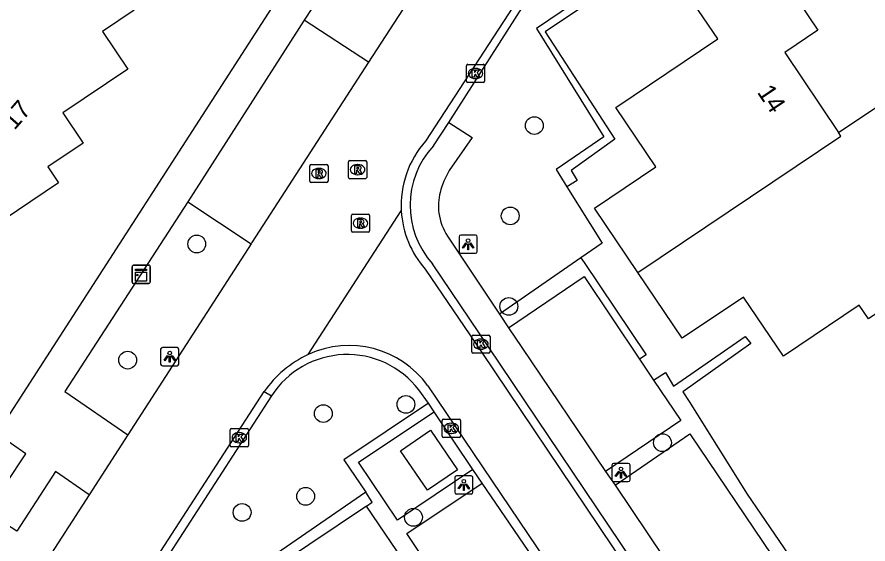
# Model space of a CAD drawing. Extents: x 158797 to 159887, y 384318 to 385255.
# Drawn here: x 158898.45 to 158945.21, y 384655.06 to 384684.03 of the extents above; entities that cross this region are included whole.
import ezdxf

# ---------------------------------------------------------------- set-up
doc = ezdxf.new("R2010")
doc.units = 0
for name, color, linetype in [('IMGEO_Berm_groen', 7, 'Continuous'), ('IMGEO_Boom', 7, 'Continuous'), ('IMGEO_Groenvoorziening', 7, 'Continuous'), ('IMGEO_Haag', 7, 'Continuous'), ('IMGEO_Hek', 7, 'Continuous'), ('IMGEO_Kast', 7, 'Continuous'), ('IMGEO_Kolk', 7, 'Continuous'), ('IMGEO_Lichtpunt', 7, 'Continuous'), ('IMGEO_Pand', 7, 'Continuous'), ('IMGEO_Pand_nummerreeks', 7, 'Continuous'), ('IMGEO_Parkeervlak_open', 7, 'Continuous'), ('IMGEO_Rijbaan_lokaal_open', 7, 'Continuous'), ('IMGEO_Rioolput', 7, 'Continuous'), ('IMGEO_Voetpad_open', 7, 'Continuous')]:
    doc.layers.add(name, color=color, linetype=linetype)

msp = doc.modelspace()

# ---------------------------------------------------------------- linework, layer by layer
at = {"layer": 'IMGEO_Berm_groen'}
for points in [[(158921.052, 384662.795), (158916.41, 384659.683), (158917.62, 384657.908)], [(158917.62, 384657.908), (158902.885, 384647.758), (158904.609, 384644.899), (158899.194, 384641.02), (158909.391, 384625.832), (158910.473, 384626.512), (158911.057, 384625.702), (158911.908, 384626.271)]]:
    msp.add_lwpolyline(points, dxfattribs=at)
at = {"layer": 'IMGEO_Boom'}
for centre in [(158926.876, 384678.06), (158925.551, 384673.096), (158908.327, 384671.55), (158925.473, 384668.121), (158904.531, 384665.168), (158919.821, 384662.733), (158915.283, 384662.229), (158933.915, 384660.629), (158914.31, 384657.679), (158910.819, 384656.796), (158920.233, 384656.527)]:
    msp.add_circle(centre, 0.489, dxfattribs=at)
at = {"layer": 'IMGEO_Groenvoorziening'}
for points in [[(158928.67, 384674.688), (158930.599, 384671.589), (158929.431, 384670.782)], [(158917.65, 384657.141), (158917.963, 384657.364), (158917.62, 384657.908)], [(158917.65, 384657.141), (158903.486, 384647.632), (158905.26, 384644.832), (158899.805, 384640.906), (158909.685, 384626.219), (158910.802, 384626.858), (158911.256, 384626.177), (158922.042, 384633.454), (158922.226, 384633.163)], [(158931.239, 384647.707), (158930.053, 384646.895), (158926.376, 384644.46), (158920.02, 384653.654), (158917.65, 384657.141)]]:
    msp.add_lwpolyline(points, dxfattribs=at)
at = {"layer": 'IMGEO_Haag'}
for points in [[(158977.555, 384656.193), (158970.058, 384651.22), (158941.507, 384693.215), (158927, 384683.401), (158930.702, 384677.442), (158928.077, 384675.641), (158928.67, 384674.688)], [(158982.198, 384627.503), (158986.877, 384630.783), (158991.18, 384624.297), (159005.347, 384633.805), (158997.226, 384645.658), (158986.56, 384661.35), (158977.807, 384655.577), (158970.042, 384650.292), (158941.462, 384692.581), (158927.478, 384683.208), (158931.293, 384677.308), (158928.892, 384675.59), (158929.234, 384675.051), (158928.67, 384674.688)], [(158929.431, 384670.782), (158924.962, 384667.694)], [(158929.431, 384670.782), (158929.615, 384670.527), (158933.026, 384665.451), (158932.663, 384665.215)], [(158933.428, 384664.074), (158934.085, 384664.494), (158934.527, 384663.737), (158938.467, 384666.472), (158938.773, 384666.087), (158935.034, 384663.418), (158935.39, 384662.897), (158938.577, 384657.798), (158940.832, 384654.504), (158939.596, 384653.583)]]:
    msp.add_lwpolyline(points, dxfattribs=at)
at = {"layer": 'IMGEO_Hek'}
msp.add_lwpolyline([(158918.924, 384652.902), (158920.02, 384653.654), (158917.65, 384657.141), (158903.486, 384647.632), (158905.26, 384644.832)], dxfattribs=at)
at = {"layer": 'IMGEO_Kast'}
for p, q in [((158904.85, 384670.383), (158905.691, 384670.383)), ((158905.691, 384670.383), (158904.85, 384670.383)), ((158904.775, 384669.458), (158904.775, 384670.299)), ((158904.775, 384670.299), (158904.775, 384669.458)), ((158905.775, 384670.308), (158905.775, 384669.467)), ((158905.775, 384669.467), (158905.775, 384670.308)), ((158905.7, 384669.383), (158904.859, 384669.383)), ((158904.859, 384669.383), (158905.7, 384669.383))]:
    msp.add_line(p, q, dxfattribs=at)
for points in [[(158904.97, 384670.173), (158905.57, 384670.173), (158905.57, 384670.088), (158904.97, 384670.088), (158904.97, 384670.173)], [(158904.97, 384669.998), (158905.57, 384669.998), (158905.57, 384669.509), (158904.97, 384669.509), (158904.97, 384669.998)]]:
    msp.add_lwpolyline(points, dxfattribs=at)
msp.add_circle((158905.054, 384669.847), 0.0377, dxfattribs=at)
for centre, start, end in [((158904.853, 384670.305), 92.4484, 184.2845), ((158904.853, 384670.305), 92.4484, 184.2845), ((158905.697, 384670.305), 2.4484, 94.2845), ((158905.697, 384670.305), 2.4484, 94.2845), ((158904.853, 384669.461), 182.4484, 274.2845), ((158904.853, 384669.461), 182.4484, 274.2845), ((158905.697, 384669.461), 272.4484, 4.2845), ((158905.697, 384669.461), 272.4484, 4.2845)]:
    msp.add_arc(centre, 0.0779, start, end, dxfattribs=at)
at = {"layer": 'IMGEO_Kolk'}
for p, q in [((158923.144, 384680.502), (158923.144, 384681.354)), ((158923.219, 384681.428), (158924.071, 384681.428)), ((158923.632, 384681.208), (158923.657, 384681.208)), ((158924.145, 384681.354), (158924.145, 384680.502)), ((158923.655, 384680.648), (158923.63, 384680.648)), ((158924.071, 384680.428), (158923.219, 384680.428)), ((158923.441, 384665.618), (158923.441, 384666.47)), ((158923.516, 384666.544), (158924.368, 384666.544)), ((158923.929, 384666.324), (158923.954, 384666.324)), ((158924.442, 384666.47), (158924.442, 384665.618)), ((158923.952, 384665.764), (158923.927, 384665.764)), ((158924.368, 384665.544), (158923.516, 384665.544)), ((158921.888, 384661.918), (158922.74, 384661.918)), ((158921.813, 384660.992), (158921.813, 384661.844)), ((158922.301, 384661.698), (158922.326, 384661.698)), ((158922.814, 384661.844), (158922.814, 384660.992)), ((158910.164, 384660.474), (158910.164, 384661.326)), ((158910.239, 384661.4), (158911.091, 384661.4)), ((158910.652, 384661.18), (158910.677, 384661.18)), ((158911.165, 384661.326), (158911.165, 384660.474)), ((158922.324, 384661.138), (158922.299, 384661.138)), ((158910.675, 384660.62), (158910.65, 384660.62)), ((158922.74, 384660.918), (158921.888, 384660.918)), ((158911.091, 384660.4), (158910.239, 384660.4))]:
    msp.add_line(p, q, dxfattribs=at)
for points in [[(158923.144, 384680.502), (158923.144, 384681.354)], [(158923.219, 384681.428), (158924.071, 384681.428)], [(158923.465, 384681.128), (158923.588, 384681.128), (158923.588, 384680.977), (158923.718, 384681.128), (158923.882, 384681.128), (158923.736, 384680.977), (158923.889, 384680.728), (158923.737, 384680.728), (158923.652, 384680.892), (158923.588, 384680.825), (158923.588, 384680.728), (158923.465, 384680.728), (158923.465, 384681.128)], [(158924.145, 384681.354), (158924.145, 384680.502)], [(158924.071, 384680.428), (158923.219, 384680.428)], [(158923.441, 384665.618), (158923.441, 384666.47)], [(158923.516, 384666.544), (158924.368, 384666.544)], [(158923.762, 384666.244), (158923.885, 384666.244), (158923.885, 384666.093), (158924.015, 384666.244), (158924.179, 384666.244), (158924.033, 384666.093), (158924.186, 384665.844), (158924.034, 384665.844), (158923.949, 384666.008), (158923.885, 384665.941), (158923.885, 384665.844), (158923.762, 384665.844), (158923.762, 384666.244)], [(158924.442, 384666.47), (158924.442, 384665.618)], [(158924.368, 384665.544), (158923.516, 384665.544)], [(158921.888, 384661.918), (158922.74, 384661.918)], [(158921.813, 384660.992), (158921.813, 384661.844)], [(158922.134, 384661.618), (158922.257, 384661.618), (158922.257, 384661.467), (158922.387, 384661.618), (158922.551, 384661.618), (158922.405, 384661.467), (158922.558, 384661.218), (158922.406, 384661.218), (158922.321, 384661.382), (158922.257, 384661.315), (158922.257, 384661.218), (158922.134, 384661.218), (158922.134, 384661.618)], [(158922.814, 384661.844), (158922.814, 384660.992)], [(158910.164, 384660.474), (158910.164, 384661.326)], [(158910.239, 384661.4), (158911.091, 384661.4)], [(158910.485, 384661.1), (158910.608, 384661.1), (158910.608, 384660.949), (158910.738, 384661.1), (158910.902, 384661.1), (158910.756, 384660.949), (158910.909, 384660.7), (158910.757, 384660.7), (158910.672, 384660.864), (158910.608, 384660.797), (158910.608, 384660.7), (158910.485, 384660.7), (158910.485, 384661.1)], [(158911.165, 384661.326), (158911.165, 384660.474)], [(158922.74, 384660.918), (158921.888, 384660.918)], [(158911.091, 384660.4), (158910.239, 384660.4)]]:
    msp.add_lwpolyline(points, dxfattribs=at)
for centre, start, end in [((158923.221, 384681.352), 91.552, 178.448), ((158923.221, 384681.352), 91.552, 178.448), ((158924.069, 384681.352), 1.552, 88.448), ((158924.069, 384681.352), 1.552, 88.448), ((158923.221, 384680.504), 181.552, 268.448), ((158923.221, 384680.504), 181.552, 268.448), ((158924.069, 384680.504), 271.552, 358.448), ((158924.069, 384680.504), 271.552, 358.448), ((158923.518, 384666.468), 91.552, 178.448), ((158923.518, 384666.468), 91.552, 178.448), ((158924.366, 384666.468), 1.552, 88.448), ((158924.366, 384666.468), 1.552, 88.448), ((158923.518, 384665.62), 181.552, 268.448), ((158923.518, 384665.62), 181.552, 268.448), ((158924.366, 384665.62), 271.552, 358.448), ((158924.366, 384665.62), 271.552, 358.448), ((158921.89, 384661.842), 91.552, 178.448), ((158921.89, 384661.842), 91.552, 178.448), ((158922.738, 384661.842), 1.552, 88.448), ((158922.738, 384661.842), 1.552, 88.448), ((158910.241, 384661.324), 91.552, 178.448), ((158910.241, 384661.324), 91.552, 178.448), ((158911.089, 384661.324), 1.552, 88.448), ((158911.089, 384661.324), 1.552, 88.448), ((158921.89, 384660.994), 181.552, 268.448), ((158921.89, 384660.994), 181.552, 268.448), ((158922.738, 384660.994), 271.552, 358.448), ((158922.738, 384660.994), 271.552, 358.448), ((158910.241, 384660.476), 181.552, 268.448), ((158910.241, 384660.476), 181.552, 268.448), ((158911.089, 384660.476), 271.552, 358.448), ((158911.089, 384660.476), 271.552, 358.448)]:
    msp.add_arc(centre, 0.0765, start, end, dxfattribs=at)
for centre, major_axis, ratio, start_param, end_param in [((158923.631, 384680.928), (-0.387, 0.002), 0.722429, 4.712389, 7.853982), ((158923.656, 384680.928), (-0.39, 0.002), 0.717154, 1.570796, 4.712389), ((158923.928, 384666.044), (-0.387, 0.002), 0.722429, 4.712389, 7.853982), ((158923.953, 384666.044), (-0.39, 0.002), 0.717154, 1.570796, 4.712389), ((158922.3, 384661.418), (-0.387, 0.002), 0.722429, 4.712389, 7.853982), ((158922.325, 384661.418), (-0.39, 0.002), 0.717154, 1.570796, 4.712389), ((158910.651, 384660.9), (-0.387, 0.002), 0.722429, 4.712389, 7.853982), ((158910.676, 384660.9), (-0.39, 0.002), 0.717154, 1.570796, 4.712389)]:
    msp.add_ellipse(centre, major_axis=major_axis, ratio=ratio, start_param=start_param, end_param=end_param, dxfattribs=at)
at = {"layer": 'IMGEO_Lichtpunt'}
for p, q in [((158922.739, 384671.944), (158922.739, 384671.137)), ((158922.739, 384671.944), (158922.739, 384671.137)), ((158923.641, 384672.039), (158922.833, 384672.039)), ((158923.641, 384672.039), (158922.833, 384672.039)), ((158923.735, 384671.137), (158923.735, 384671.944)), ((158923.735, 384671.137), (158923.735, 384671.944)), ((158922.833, 384671.043), (158923.641, 384671.043)), ((158922.833, 384671.043), (158923.641, 384671.043)), ((158906.344, 384665.761), (158906.344, 384664.954)), ((158906.344, 384665.761), (158906.344, 384664.954)), ((158907.246, 384665.856), (158906.438, 384665.856)), ((158907.246, 384665.856), (158906.438, 384665.856)), ((158907.34, 384664.954), (158907.34, 384665.761)), ((158907.34, 384664.954), (158907.34, 384665.761)), ((158906.438, 384664.86), (158907.246, 384664.86)), ((158906.438, 384664.86), (158907.246, 384664.86)), ((158931.137, 384659.391), (158931.137, 384658.584)), ((158931.137, 384659.391), (158931.137, 384658.584)), ((158932.039, 384659.486), (158931.231, 384659.486)), ((158932.039, 384659.486), (158931.231, 384659.486)), ((158932.133, 384658.584), (158932.133, 384659.391)), ((158932.133, 384658.584), (158932.133, 384659.391)), ((158922.503, 384658.709), (158922.503, 384657.902)), ((158922.503, 384658.709), (158922.503, 384657.902)), ((158923.405, 384658.804), (158922.597, 384658.804)), ((158923.405, 384658.804), (158922.597, 384658.804)), ((158923.499, 384657.902), (158923.499, 384658.709)), ((158923.499, 384657.902), (158923.499, 384658.709)), ((158931.231, 384658.49), (158932.039, 384658.49)), ((158931.231, 384658.49), (158932.039, 384658.49)), ((158922.597, 384657.808), (158923.405, 384657.808)), ((158922.597, 384657.808), (158923.405, 384657.808))]:
    msp.add_line(p, q, dxfattribs=at)
for points in [[(158923.113, 384671.608), (158923.152, 384671.58), (158922.964, 384671.318), (158922.926, 384671.345), (158923.113, 384671.608)], [(158923.215, 384671.56), (158923.262, 384671.56), (158923.262, 384671.238), (158923.215, 384671.238), (158923.215, 384671.56)], [(158923.325, 384671.58), (158923.363, 384671.607), (158923.55, 384671.345), (158923.511, 384671.317), (158923.325, 384671.58)], [(158906.718, 384665.425), (158906.757, 384665.397), (158906.569, 384665.135), (158906.531, 384665.162), (158906.718, 384665.425)], [(158906.82, 384665.377), (158906.867, 384665.377), (158906.867, 384665.055), (158906.82, 384665.055), (158906.82, 384665.377)], [(158906.93, 384665.397), (158906.968, 384665.424), (158907.155, 384665.162), (158907.116, 384665.134), (158906.93, 384665.397)], [(158931.511, 384659.055), (158931.55, 384659.027), (158931.362, 384658.765), (158931.324, 384658.792), (158931.511, 384659.055)], [(158931.613, 384659.007), (158931.66, 384659.007), (158931.66, 384658.685), (158931.613, 384658.685), (158931.613, 384659.007)], [(158931.723, 384659.027), (158931.761, 384659.054), (158931.948, 384658.792), (158931.909, 384658.764), (158931.723, 384659.027)], [(158922.877, 384658.373), (158922.916, 384658.345), (158922.728, 384658.083), (158922.69, 384658.11), (158922.877, 384658.373)], [(158922.979, 384658.325), (158923.026, 384658.325), (158923.026, 384658.003), (158922.979, 384658.003), (158922.979, 384658.325)], [(158923.089, 384658.345), (158923.127, 384658.372), (158923.314, 384658.11), (158923.275, 384658.082), (158923.089, 384658.345)]]:
    msp.add_lwpolyline(points, dxfattribs=at)
for centre in [(158923.238, 384671.742), (158906.843, 384665.559), (158931.636, 384659.189), (158923.002, 384658.507)]:
    msp.add_circle(centre, 0.0994, dxfattribs=at)
for centre, start, end in [((158922.833, 384671.944), 90, 180), ((158922.833, 384671.944), 90, 180), ((158923.641, 384671.944), 0, 90), ((158923.641, 384671.944), 0, 90), ((158922.833, 384671.137), 180, 270), ((158922.833, 384671.137), 180, 270), ((158923.641, 384671.137), 270, 0), ((158923.641, 384671.137), 270, 360), ((158906.438, 384665.761), 90, 180), ((158906.438, 384665.761), 90, 180), ((158907.246, 384665.761), 0, 90), ((158907.246, 384665.761), 0, 90), ((158906.438, 384664.954), 180, 270), ((158906.438, 384664.954), 180, 270), ((158907.246, 384664.954), 270, 0), ((158907.246, 384664.954), 270, 360), ((158931.231, 384659.391), 90, 180), ((158931.231, 384659.391), 90, 180), ((158932.039, 384659.391), 0, 90), ((158932.039, 384659.391), 0, 90), ((158922.597, 384658.709), 90, 180), ((158922.597, 384658.709), 90, 180), ((158923.405, 384658.709), 0, 90), ((158923.405, 384658.709), 0, 90), ((158931.231, 384658.584), 180, 270), ((158931.231, 384658.584), 180, 270), ((158932.039, 384658.584), 270, 0), ((158932.039, 384658.584), 270, 360), ((158922.597, 384657.902), 180, 270), ((158922.597, 384657.902), 180, 270), ((158923.405, 384657.902), 270, 0), ((158923.405, 384657.902), 270, 360)]:
    msp.add_arc(centre, 0.0946, start, end, dxfattribs=at)
at = {"layer": 'IMGEO_Pand'}
for points in [[(158891.236, 384680.76), (158895.06, 384683.33), (158895.28, 384683.003), (158900.155, 384686.29), (158898.829, 384688.27), (158901.189, 384689.866), (158904.892, 384684.406), (158903.142, 384683.233), (158904.534, 384681.155), (158900.976, 384678.758), (158902.078, 384677.102), (158900.144, 384675.796), (158900.734, 384674.905), (158896.946, 384672.367), (158891.236, 384680.76)], [(158932.559, 384669.992), (158930.189, 384673.523), (158933.543, 384675.788), (158931.351, 384679.049), (158936.953, 384682.824), (158934.795, 384686.024), (158938.817, 384688.731), (158942.46, 384683.305), (158940.633, 384682.078), (158943.587, 384677.678)], [(158943.587, 384677.678), (158946.74, 384679.793), (158950.125, 384674.776), (158947.724, 384673.172), (158949.095, 384671.141), (158948.169, 384670.516), (158948.678, 384669.761), (158945.239, 384667.438), (158944.73, 384668.193), (158940.56, 384665.377), (158938.371, 384668.635), (158934.992, 384666.367), (158932.559, 384669.992)], [(158932.559, 384669.992), (158943.725, 384677.475), (158943.587, 384677.678)], [(158919.523, 384660.186), (158921.175, 384661.311), (158922.656, 384659.135), (158921.004, 384658.011), (158919.523, 384660.186)]]:
    msp.add_lwpolyline(points, dxfattribs=at)
at = {"layer": 'IMGEO_Parkeervlak_open'}
for points in [[(158925.456, 384666.95), (158929.608, 384669.767), (158932.663, 384665.215)], [(158932.663, 384665.215), (158933.428, 384664.074)], [(158933.428, 384664.074), (158934.92, 384661.851), (158930.791, 384659.038)], [(158931.31, 384658.301), (158935.423, 384661.113), (158939.935, 384654.417), (158939.313, 384653.993)], [(158927.045, 384653.945), (158922.866, 384651.155), (158919.866, 384655.634), (158924.01, 384658.409)]]:
    msp.add_lwpolyline(points, dxfattribs=at)
at = {"layer": 'IMGEO_Rijbaan_lokaal_open'}
for points in [[(158921.775, 384687.75), (158917.772, 384681.542)], [(158925.966, 384685.017), (158920.897, 384677.203)], [(158922.173, 384678.234), (158926.349, 384684.767)], [(158917.772, 384681.542), (158911.358, 384671.629), (158911.309, 384671.553)], [(158921.33, 384676.942), (158922.173, 384678.234)], [(158914.448, 384665.471), (158919.564, 384673.366)], [(158911.309, 384671.553), (158904.546, 384661.066)], [(158968.134, 384639.947), (158950.085, 384627.638), (158924.353, 384665.905), (158921.285, 384670.455)], [(158920.881, 384670.173), (158923.955, 384665.633), (158949.957, 384626.932), (158968.418, 384639.524)], [(158898.456, 384642.456), (158912.025, 384663.435)], [(158912.025, 384663.435), (158912.439, 384663.211)], [(158921.019, 384663.762), (158940.033, 384635.577), (158916.847, 384620.015), (158916.788, 384619.978)], [(158921.052, 384662.795), (158920.527, 384663.541)], [(158912.439, 384663.211), (158898.843, 384642.17)], [(158921.38, 384662.329), (158921.052, 384662.795)], [(158923.499, 384659.163), (158921.38, 384662.329)], [(158904.546, 384661.066), (158902.408, 384657.762)], [(158924.01, 384658.409), (158923.499, 384659.163)], [(158927.045, 384653.945), (158924.01, 384658.409)], [(158902.408, 384657.762), (158894.078, 384644.875)]]:
    msp.add_lwpolyline(points, dxfattribs=at)
for centre, radius, start, end in [((158924.864, 384673.675), 5.309, 138.3497, 183.3352), ((158924.867, 384673.674), 4.816, 137.2602, 221.9449), ((158924.852, 384673.679), 5.297, 183.3868, 221.4421), ((158916.701, 384660.648), 5.324, 35.8028, 115.0399), ((158917.078, 384659.881), 6.178, 115.1979, 144.8814), ((158916.599, 384660.523), 4.953, 37.5405, 147.1324)]:
    msp.add_arc(centre, radius, start, end, dxfattribs=at)
at = {"layer": 'IMGEO_Rioolput'}
for p, q in [((158914.615, 384675.929), (158915.467, 384675.929)), ((158916.665, 384675.216), (158916.665, 384676.068)), ((158916.74, 384676.142), (158917.592, 384676.142)), ((158917.666, 384676.068), (158917.666, 384675.216)), ((158914.54, 384675.003), (158914.54, 384675.855)), ((158915.028, 384675.709), (158915.053, 384675.709)), ((158915.541, 384675.855), (158915.541, 384675.003)), ((158917.153, 384675.922), (158917.178, 384675.922)), ((158915.051, 384675.149), (158915.026, 384675.149)), ((158917.592, 384675.142), (158916.74, 384675.142)), ((158917.176, 384675.362), (158917.151, 384675.362)), ((158915.467, 384674.929), (158914.615, 384674.929)), ((158916.898, 384673.194), (158917.75, 384673.194)), ((158916.823, 384672.268), (158916.823, 384673.12)), ((158917.311, 384672.974), (158917.336, 384672.974)), ((158917.824, 384673.12), (158917.824, 384672.268)), ((158917.75, 384672.194), (158916.898, 384672.194)), ((158917.334, 384672.414), (158917.309, 384672.414))]:
    msp.add_line(p, q, dxfattribs=at)
for points in [[(158914.615, 384675.929), (158915.467, 384675.929)], [(158916.665, 384675.216), (158916.665, 384676.068)], [(158916.74, 384676.142), (158917.592, 384676.142)], [(158917.666, 384676.068), (158917.666, 384675.216)], [(158914.54, 384675.003), (158914.54, 384675.855)], [(158915.129, 384675.627), (158914.877, 384675.629), (158914.877, 384675.229)], [(158915.055, 384675.548), (158915.001, 384675.548), (158915.001, 384675.467)], [(158915.001, 384675.467), (158915.053, 384675.467)], [(158915.541, 384675.855), (158915.541, 384675.003)], [(158917.254, 384675.84), (158917.002, 384675.842), (158917.002, 384675.442)], [(158917.002, 384675.442), (158917.126, 384675.442), (158917.126, 384675.604), (158917.137, 384675.604)], [(158917.18, 384675.761), (158917.126, 384675.761), (158917.126, 384675.68)], [(158917.126, 384675.68), (158917.178, 384675.68)], [(158917.184, 384675.575), (158917.255, 384675.442), (158917.395, 384675.442), (158917.33, 384675.568)], [(158914.877, 384675.229), (158915.001, 384675.229), (158915.001, 384675.391), (158915.012, 384675.391)], [(158915.059, 384675.362), (158915.13, 384675.229), (158915.27, 384675.229), (158915.205, 384675.355)], [(158917.592, 384675.142), (158916.74, 384675.142)], [(158915.467, 384674.929), (158914.615, 384674.929)], [(158916.898, 384673.194), (158917.75, 384673.194)], [(158916.823, 384672.268), (158916.823, 384673.12)], [(158917.412, 384672.892), (158917.16, 384672.894), (158917.16, 384672.494)], [(158917.16, 384672.494), (158917.284, 384672.494), (158917.284, 384672.656), (158917.295, 384672.656)], [(158917.338, 384672.813), (158917.284, 384672.813), (158917.284, 384672.732)], [(158917.284, 384672.732), (158917.336, 384672.732)], [(158917.824, 384673.12), (158917.824, 384672.268)], [(158917.75, 384672.194), (158916.898, 384672.194)], [(158917.342, 384672.627), (158917.413, 384672.494), (158917.553, 384672.494), (158917.488, 384672.62)]]:
    msp.add_lwpolyline(points, dxfattribs=at)
for centre, radius, start, end in [((158914.617, 384675.853), 0.0765, 91.552, 178.448), ((158914.617, 384675.853), 0.0765, 91.552, 178.448), ((158915.465, 384675.853), 0.0765, 1.552, 88.448), ((158915.465, 384675.853), 0.0765, 1.552, 88.448), ((158916.742, 384676.066), 0.0765, 91.552, 178.448), ((158916.742, 384676.066), 0.0765, 91.552, 178.448), ((158917.59, 384676.066), 0.0765, 1.552, 88.448), ((158917.59, 384676.066), 0.0765, 1.552, 88.448), ((158915.037, 384675.656), 0.19, 274.7715, 282.9687), ((158915.061, 384675.452), 0.0964, 77.0061, 93.1865), ((158915.075, 384675.509), 0.0378, 276.6634, 79.6772), ((158915.128, 384675.517), 0.109, 350.3612, 89.416), ((158915.126, 384675.517), 0.112, 277.5842, 350.9817), ((158917.136, 384675.551), 0.0533, 26.0293, 88.6989), ((158917.162, 384675.869), 0.19, 274.7715, 282.9687), ((158917.186, 384675.665), 0.0964, 77.0061, 93.1865), ((158917.2, 384675.722), 0.0378, 276.6634, 79.6772), ((158917.253, 384675.73), 0.109, 350.3612, 89.416), ((158917.251, 384675.73), 0.112, 277.5842, 350.9817), ((158917.235, 384675.515), 0.108, 29.5134, 73.7905), ((158914.617, 384675.005), 0.0765, 181.552, 268.448), ((158914.617, 384675.005), 0.0765, 181.552, 268.448), ((158915.011, 384675.338), 0.0533, 26.0293, 88.6989), ((158915.11, 384675.302), 0.108, 29.5134, 73.7905), ((158915.465, 384675.005), 0.0765, 271.552, 358.448), ((158915.465, 384675.005), 0.0765, 271.552, 358.448), ((158916.742, 384675.218), 0.0765, 181.552, 268.448), ((158916.742, 384675.218), 0.0765, 181.552, 268.448), ((158917.59, 384675.218), 0.0765, 271.552, 358.448), ((158917.59, 384675.218), 0.0765, 271.552, 358.448), ((158916.9, 384673.118), 0.0765, 91.552, 178.448), ((158916.9, 384673.118), 0.0765, 91.552, 178.448), ((158917.748, 384673.118), 0.0765, 1.552, 88.448), ((158917.748, 384673.118), 0.0765, 1.552, 88.448), ((158917.294, 384672.603), 0.0533, 26.0293, 88.6989), ((158917.32, 384672.921), 0.19, 274.7715, 282.9687), ((158917.344, 384672.717), 0.0964, 77.0061, 93.1865), ((158917.358, 384672.774), 0.0378, 276.6634, 79.6772), ((158917.411, 384672.782), 0.109, 350.3612, 89.416), ((158917.409, 384672.782), 0.112, 277.5842, 350.9817), ((158917.393, 384672.567), 0.108, 29.5134, 73.7905), ((158916.9, 384672.27), 0.0765, 181.552, 268.448), ((158916.9, 384672.27), 0.0765, 181.552, 268.448), ((158917.748, 384672.27), 0.0765, 271.552, 358.448), ((158917.748, 384672.27), 0.0765, 271.552, 358.448)]:
    msp.add_arc(centre, radius, start, end, dxfattribs=at)
for centre, major_axis, ratio, start_param, end_param in [((158915.027, 384675.429), (-0.387, 0.002), 0.722429, 4.712389, 7.853982), ((158915.052, 384675.429), (-0.39, 0.002), 0.717154, 1.570796, 4.712389), ((158917.152, 384675.642), (-0.387, 0.002), 0.722429, 4.712389, 7.853982), ((158917.177, 384675.642), (-0.39, 0.002), 0.717154, 1.570796, 4.712389), ((158917.31, 384672.694), (-0.387, 0.002), 0.722429, 4.712389, 7.853982), ((158917.335, 384672.694), (-0.39, 0.002), 0.717154, 1.570796, 4.712389)]:
    msp.add_ellipse(centre, major_axis=major_axis, ratio=ratio, start_param=start_param, end_param=end_param, dxfattribs=at)
at = {"layer": 'IMGEO_Voetpad_open'}
for points in [[(158920.408, 384693.282), (158914.233, 384683.849)], [(158903.507, 384608.931), (158902.593, 384610.317), (158898.058, 384617.173), (158883.161, 384639.419), (158896.259, 384659.409), (158897.847, 384658.378), (158898.939, 384660.023), (158897.345, 384661.12), (158912.641, 384684.801), (158917.762, 384692.731)], [(158914.233, 384683.849), (158907.828, 384673.873)], [(158917.772, 384681.542), (158914.233, 384683.849)], [(158922.173, 384678.234), (158923.46, 384677.404), (158922.205, 384675.583)], [(158907.828, 384673.873), (158901.084, 384663.437), (158904.546, 384661.066)], [(158907.828, 384673.873), (158911.309, 384671.553)], [(158922.109, 384671.989), (158924.962, 384667.694)], [(158924.962, 384667.694), (158925.456, 384666.95)], [(158925.456, 384666.95), (158926.191, 384665.854), (158930.791, 384659.038)], [(158923.499, 384659.163), (158919.366, 384656.377), (158917.218, 384659.56), (158921.38, 384662.329)], [(158902.408, 384657.762), (158900.568, 384659.041), (158898.433, 384655.769), (158896.873, 384656.771), (158886.715, 384641.342), (158886.755, 384640.837)], [(158930.791, 384659.038), (158931.31, 384658.301)], [(158931.31, 384658.301), (158935.807, 384651.605)]]:
    msp.add_lwpolyline(points, dxfattribs=at)
for centre, radius, start, end in [((158925.364, 384673.567), 3.748, 147.4544, 167.3127), ((158924.526, 384673.626), 2.92, 164.8381, 187.4471), ((158924.518, 384673.624), 2.911, 187.4164, 214.1637)]:
    msp.add_arc(centre, radius, start, end, dxfattribs=at)

# ---------------------------------------------------------------- texts
at = {"layer": 'IMGEO_Pand_nummerreeks'}
for s, rotation, p in [('14', 303.8766, (158939.088, 384679.894)), ('17', 49.0084, (158898.311, 384677.773))]:
    msp.add_text(s, height=1, rotation=rotation, dxfattribs=at).set_placement(p)

doc.saveas('drawing.dxf')
